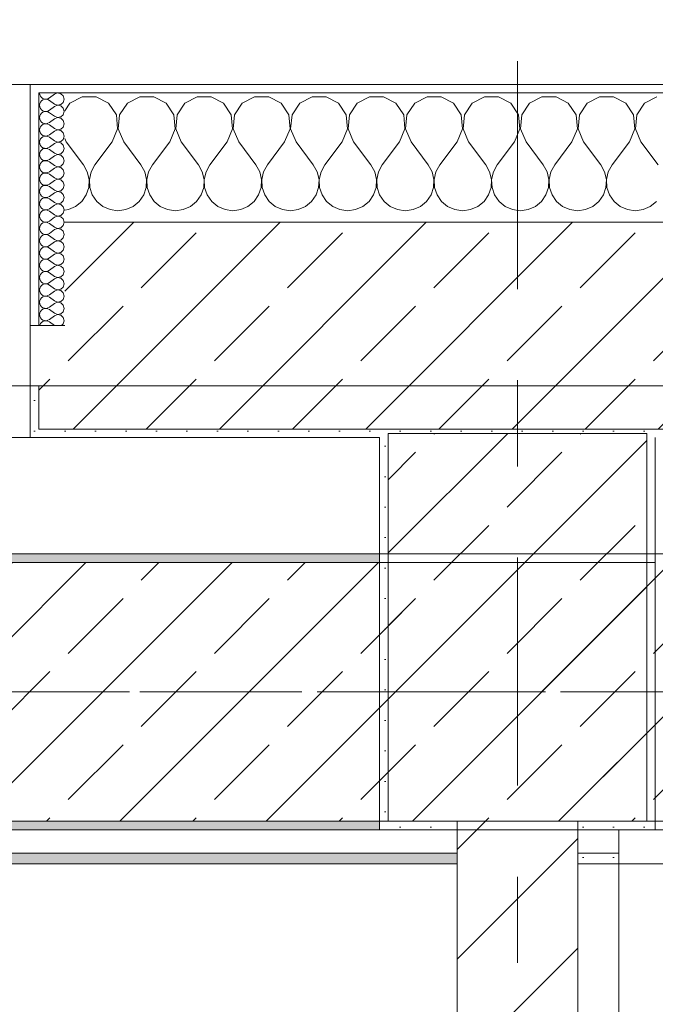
# Model space of a CAD drawing. Header units: metres. Extents: x -3.6 to 85.2, y -11 to 16.8.
# Tile 491 of 508: x 53.953 to 54.69, y 12.787 to 13.93. Entities that reach past the tile are written whole.
import ezdxf

# ---------------------------------------------------------------- set-up
doc = ezdxf.new("R2010")
doc.units = ezdxf.units.M
doc.header["$MEASUREMENT"] = 0
for name, pattern in [('Achse', [0.2, 0.1, -0.05, 0, -0.05]), ('Strichlinie doppelt', [0.546806, 0.264583, -0.105833, 0.070556, -0.105833]), ('Wipeout_Contour', [1, 0, -1])]:
    doc.linetypes.add(name, pattern=pattern)
for name, color, linetype in [('451 - Universal.Achsen Raster', 7, 'Continuous'), ('604 - Struktur.Wand Aussen', 7, 'Continuous'), ('605 - Struktur.Wand Innen', 7, 'Continuous'), ('607 - Struktur.Stütze', 7, 'Continuous'), ('608 - Struktur.Träger', 7, 'Continuous'), ('Neubau_606 - Struktur.Wand Innen Ausbau', 7, 'Continuous'), ('Neubau_653 - Abdeckung.TB Verkofferung', 7, 'Continuous')]:
    doc.layers.add(name, color=color, linetype=linetype)
pattern_1 = [(45, (0, 0), (-0.01767767, 0.01767767), [0, -0.025])]
pattern_2 = [(45, (0, 0), (-0.08485281, 0.08485281), []), (45, (-0.04243, 0.04243), (-0.08485281, 0.08485281), [0.09, -0.03])]
pattern_3 = [(0, (0, 0), (0, 0.08660254), [0, -0.05]), (0, (0.025, 0.0433), (0, 0.08660254), [0, -0.05])]

# ---------------------------------------------------------------- blocks, each defined once
blk = doc.blocks.new('*X79')
at = {"layer": '604 - Struktur.Wand Aussen', "color": 7, "linetype": 'Continuous', "lineweight": 5}
for p, q in [((54.0252, 13.8407), (54.0109, 13.833)), ((54.0415, 13.8407), (54.0252, 13.8407)), ((54.0558, 13.833), (54.0415, 13.8407)), ((54.0919, 13.8407), (54.0776, 13.833)), ((54.1081, 13.8407), (54.0919, 13.8407)), ((54.1224, 13.833), (54.1081, 13.8407)), ((54.1585, 13.8407), (54.1442, 13.833)), ((54.1748, 13.8407), (54.1585, 13.8407)), ((54.1891, 13.833), (54.1748, 13.8407)), ((54.2252, 13.8407), (54.2109, 13.833)), ((54.2415, 13.8407), (54.2252, 13.8407)), ((54.2558, 13.833), (54.2415, 13.8407)), ((54.2919, 13.8407), (54.2776, 13.833)), ((54.3081, 13.8407), (54.2919, 13.8407)), ((54.3224, 13.833), (54.3081, 13.8407)), ((54.3585, 13.8407), (54.3442, 13.833)), ((54.3748, 13.8407), (54.3585, 13.8407)), ((54.3891, 13.833), (54.3748, 13.8407)), ((54.4252, 13.8407), (54.4109, 13.833)), ((54.4415, 13.8407), (54.4252, 13.8407)), ((54.4558, 13.833), (54.4415, 13.8407)), ((54.4919, 13.8407), (54.4776, 13.833)), ((54.5081, 13.8407), (54.4919, 13.8407)), ((54.5224, 13.833), (54.5081, 13.8407)), ((54.5585, 13.8407), (54.5442, 13.833)), ((54.5748, 13.8407), (54.5585, 13.8407)), ((54.5891, 13.833), (54.5748, 13.8407)), ((54.6252, 13.8407), (54.6109, 13.833)), ((54.6415, 13.8407), (54.6252, 13.8407)), ((54.6558, 13.833), (54.6415, 13.8407)), ((54.6919, 13.8407), (54.6776, 13.833)), ((54.0109, 13.833), (54.005, 13.8241)), ((54.0648, 13.8195), (54.0558, 13.833)), ((54.0776, 13.833), (54.0686, 13.8195)), ((54.1314, 13.8195), (54.1224, 13.833)), ((54.1442, 13.833), (54.1352, 13.8195)), ((54.1981, 13.8195), (54.1891, 13.833)), ((54.2109, 13.833), (54.2019, 13.8195)), ((54.2648, 13.8195), (54.2558, 13.833)), ((54.2776, 13.833), (54.2686, 13.8195)), ((54.3314, 13.8195), (54.3224, 13.833)), ((54.3442, 13.833), (54.3352, 13.8195)), ((54.3981, 13.8195), (54.3891, 13.833)), ((54.4109, 13.833), (54.4019, 13.8195)), ((54.4648, 13.8195), (54.4558, 13.833)), ((54.4776, 13.833), (54.4686, 13.8195)), ((54.5314, 13.8195), (54.5224, 13.833)), ((54.5442, 13.833), (54.5352, 13.8195)), ((54.5981, 13.8195), (54.5891, 13.833)), ((54.6109, 13.833), (54.6019, 13.8195)), ((54.6648, 13.8195), (54.6558, 13.833)), ((54.6776, 13.833), (54.6686, 13.8195)), ((54.0663, 13.8033), (54.0648, 13.8195)), ((54.0686, 13.8195), (54.067, 13.8033)), ((54.133, 13.8033), (54.1314, 13.8195)), ((54.1352, 13.8195), (54.1337, 13.8033)), ((54.1996, 13.8033), (54.1981, 13.8195)), ((54.2019, 13.8195), (54.2004, 13.8033)), ((54.2663, 13.8033), (54.2648, 13.8195)), ((54.2686, 13.8195), (54.267, 13.8033)), ((54.333, 13.8033), (54.3314, 13.8195)), ((54.3352, 13.8195), (54.3337, 13.8033)), ((54.3996, 13.8033), (54.3981, 13.8195)), ((54.4019, 13.8195), (54.4004, 13.8033)), ((54.4663, 13.8033), (54.4648, 13.8195)), ((54.4686, 13.8195), (54.467, 13.8033)), ((54.533, 13.8033), (54.5314, 13.8195)), ((54.5352, 13.8195), (54.5337, 13.8033)), ((54.5996, 13.8033), (54.5981, 13.8195)), ((54.6019, 13.8195), (54.6004, 13.8033)), ((54.6663, 13.8033), (54.6648, 13.8195)), ((54.6686, 13.8195), (54.667, 13.8033)), ((54.06, 13.7883), (54.0663, 13.8033)), ((54.067, 13.8033), (54.0733, 13.7883)), ((54.1267, 13.7883), (54.133, 13.8033)), ((54.1337, 13.8033), (54.14, 13.7883)), ((54.1933, 13.7883), (54.1996, 13.8033)), ((54.2004, 13.8033), (54.2067, 13.7883)), ((54.26, 13.7883), (54.2663, 13.8033)), ((54.267, 13.8033), (54.2733, 13.7883)), ((54.3267, 13.7883), (54.333, 13.8033)), ((54.3337, 13.8033), (54.34, 13.7883)), ((54.3933, 13.7883), (54.3996, 13.8033)), ((54.4004, 13.8033), (54.4067, 13.7883)), ((54.46, 13.7883), (54.4663, 13.8033)), ((54.467, 13.8033), (54.4733, 13.7883)), ((54.5267, 13.7883), (54.533, 13.8033)), ((54.5337, 13.8033), (54.54, 13.7883)), ((54.5933, 13.7883), (54.5996, 13.8033)), ((54.6004, 13.8033), (54.6067, 13.7883)), ((54.66, 13.7883), (54.6663, 13.8033)), ((54.667, 13.8033), (54.6733, 13.7883)), ((54.005, 13.7923), (54.0067, 13.7883)), ((54.0067, 13.7883), (54.0267, 13.7617)), ((54.06, 13.7883), (54.04, 13.7617)), ((54.0733, 13.7883), (54.0933, 13.7617)), ((54.1267, 13.7883), (54.1067, 13.7617)), ((54.14, 13.7883), (54.16, 13.7617)), ((54.1933, 13.7883), (54.1733, 13.7617)), ((54.2067, 13.7883), (54.2267, 13.7617)), ((54.26, 13.7883), (54.24, 13.7617)), ((54.2733, 13.7883), (54.2933, 13.7617)), ((54.3267, 13.7883), (54.3067, 13.7617)), ((54.34, 13.7883), (54.36, 13.7617)), ((54.3933, 13.7883), (54.3733, 13.7617)), ((54.4067, 13.7883), (54.4267, 13.7617)), ((54.46, 13.7883), (54.44, 13.7617)), ((54.4733, 13.7883), (54.4933, 13.7617)), ((54.5267, 13.7883), (54.5067, 13.7617)), ((54.54, 13.7883), (54.56, 13.7617)), ((54.5933, 13.7883), (54.5733, 13.7617)), ((54.6067, 13.7883), (54.6267, 13.7617)), ((54.66, 13.7883), (54.64, 13.7617)), ((54.6733, 13.7883), (54.6933, 13.7617)), ((54.0311, 13.7536), (54.0267, 13.7617)), ((54.04, 13.7617), (54.0355, 13.7536)), ((54.0978, 13.7536), (54.0933, 13.7617)), ((54.1067, 13.7617), (54.1022, 13.7536)), ((54.1645, 13.7536), (54.16, 13.7617)), ((54.1733, 13.7617), (54.1689, 13.7536)), ((54.2311, 13.7536), (54.2267, 13.7617)), ((54.24, 13.7617), (54.2355, 13.7536)), ((54.2978, 13.7536), (54.2933, 13.7617)), ((54.3067, 13.7617), (54.3022, 13.7536)), ((54.3645, 13.7536), (54.36, 13.7617)), ((54.3733, 13.7617), (54.3689, 13.7536)), ((54.4311, 13.7536), (54.4267, 13.7617)), ((54.44, 13.7617), (54.4355, 13.7536)), ((54.4978, 13.7536), (54.4933, 13.7617)), ((54.5067, 13.7617), (54.5022, 13.7536)), ((54.5645, 13.7536), (54.56, 13.7617)), ((54.5733, 13.7617), (54.5689, 13.7536)), ((54.6311, 13.7536), (54.6267, 13.7617)), ((54.64, 13.7617), (54.6355, 13.7536)), ((54.0332, 13.7447), (54.0311, 13.7536)), ((54.0355, 13.7536), (54.0335, 13.7447)), ((54.0999, 13.7447), (54.0978, 13.7536)), ((54.1022, 13.7536), (54.1001, 13.7447)), ((54.1665, 13.7447), (54.1645, 13.7536)), ((54.1689, 13.7536), (54.1668, 13.7447)), ((54.2332, 13.7447), (54.2311, 13.7536)), ((54.2355, 13.7536), (54.2335, 13.7447)), ((54.2999, 13.7447), (54.2978, 13.7536)), ((54.3022, 13.7536), (54.3001, 13.7447)), ((54.3665, 13.7447), (54.3645, 13.7536)), ((54.3689, 13.7536), (54.3668, 13.7447)), ((54.4332, 13.7447), (54.4311, 13.7536)), ((54.4355, 13.7536), (54.4335, 13.7447)), ((54.4999, 13.7447), (54.4978, 13.7536)), ((54.5022, 13.7536), (54.5001, 13.7447)), ((54.5665, 13.7447), (54.5645, 13.7536)), ((54.5689, 13.7536), (54.5668, 13.7447)), ((54.6332, 13.7447), (54.6311, 13.7536)), ((54.6355, 13.7536), (54.6335, 13.7447)), ((54.0298, 13.7268), (54.0328, 13.7355)), ((54.0328, 13.7355), (54.0332, 13.7447)), ((54.0335, 13.7447), (54.0339, 13.7355)), ((54.0339, 13.7355), (54.0369, 13.7268)), ((54.0965, 13.7268), (54.0994, 13.7355)), ((54.0994, 13.7355), (54.0999, 13.7447)), ((54.1001, 13.7447), (54.1006, 13.7355)), ((54.1006, 13.7355), (54.1035, 13.7268)), ((54.1631, 13.7268), (54.1661, 13.7355)), ((54.1661, 13.7355), (54.1665, 13.7447)), ((54.1668, 13.7447), (54.1672, 13.7355)), ((54.1672, 13.7355), (54.1702, 13.7268)), ((54.2298, 13.7268), (54.2328, 13.7355)), ((54.2328, 13.7355), (54.2332, 13.7447)), ((54.2335, 13.7447), (54.2339, 13.7355)), ((54.2339, 13.7355), (54.2369, 13.7268)), ((54.2965, 13.7268), (54.2994, 13.7355)), ((54.2994, 13.7355), (54.2999, 13.7447)), ((54.3001, 13.7447), (54.3006, 13.7355)), ((54.3006, 13.7355), (54.3035, 13.7268)), ((54.3631, 13.7268), (54.3661, 13.7355)), ((54.3661, 13.7355), (54.3665, 13.7447)), ((54.3668, 13.7447), (54.3672, 13.7355)), ((54.3672, 13.7355), (54.3702, 13.7268)), ((54.4298, 13.7268), (54.4328, 13.7355)), ((54.4328, 13.7355), (54.4332, 13.7447)), ((54.4335, 13.7447), (54.4339, 13.7355)), ((54.4339, 13.7355), (54.4369, 13.7268)), ((54.4965, 13.7268), (54.4994, 13.7355)), ((54.4994, 13.7355), (54.4999, 13.7447)), ((54.5001, 13.7447), (54.5006, 13.7355)), ((54.5006, 13.7355), (54.5035, 13.7268)), ((54.5631, 13.7268), (54.5661, 13.7355)), ((54.5661, 13.7355), (54.5665, 13.7447)), ((54.5668, 13.7447), (54.5672, 13.7355)), ((54.5672, 13.7355), (54.5702, 13.7268)), ((54.6298, 13.7268), (54.6328, 13.7355)), ((54.6328, 13.7355), (54.6332, 13.7447)), ((54.6335, 13.7447), (54.6339, 13.7355)), ((54.6339, 13.7355), (54.6369, 13.7268)), ((54.0246, 13.7192), (54.0298, 13.7268)), ((54.0369, 13.7268), (54.0421, 13.7192)), ((54.0913, 13.7192), (54.0965, 13.7268)), ((54.1035, 13.7268), (54.1087, 13.7192)), ((54.1579, 13.7192), (54.1631, 13.7268)), ((54.1702, 13.7268), (54.1754, 13.7192)), ((54.2246, 13.7192), (54.2298, 13.7268)), ((54.2369, 13.7268), (54.2421, 13.7192)), ((54.2913, 13.7192), (54.2965, 13.7268)), ((54.3035, 13.7268), (54.3087, 13.7192)), ((54.3579, 13.7192), (54.3631, 13.7268)), ((54.3702, 13.7268), (54.3754, 13.7192)), ((54.4246, 13.7192), (54.4298, 13.7268)), ((54.4369, 13.7268), (54.4421, 13.7192)), ((54.4913, 13.7192), (54.4965, 13.7268)), ((54.5035, 13.7268), (54.5087, 13.7192)), ((54.5579, 13.7192), (54.5631, 13.7268)), ((54.5702, 13.7268), (54.5754, 13.7192)), ((54.6246, 13.7192), (54.6298, 13.7268)), ((54.6369, 13.7268), (54.6421, 13.7192)), ((54.0091, 13.7096), (54.0175, 13.7133)), ((54.0175, 13.7133), (54.0246, 13.7192)), ((54.0421, 13.7192), (54.0491, 13.7133)), ((54.0491, 13.7133), (54.0576, 13.7096)), ((54.0758, 13.7096), (54.0842, 13.7133)), ((54.0842, 13.7133), (54.0913, 13.7192)), ((54.1087, 13.7192), (54.1158, 13.7133)), ((54.1158, 13.7133), (54.1242, 13.7096)), ((54.1424, 13.7096), (54.1509, 13.7133)), ((54.1509, 13.7133), (54.1579, 13.7192)), ((54.1754, 13.7192), (54.1825, 13.7133)), ((54.1825, 13.7133), (54.1909, 13.7096)), ((54.2091, 13.7096), (54.2175, 13.7133)), ((54.2175, 13.7133), (54.2246, 13.7192)), ((54.2421, 13.7192), (54.2491, 13.7133)), ((54.2491, 13.7133), (54.2576, 13.7096)), ((54.2758, 13.7096), (54.2842, 13.7133)), ((54.2842, 13.7133), (54.2913, 13.7192)), ((54.3087, 13.7192), (54.3158, 13.7133)), ((54.3158, 13.7133), (54.3242, 13.7096)), ((54.3424, 13.7096), (54.3509, 13.7133)), ((54.3509, 13.7133), (54.3579, 13.7192)), ((54.3754, 13.7192), (54.3825, 13.7133)), ((54.3825, 13.7133), (54.3909, 13.7096)), ((54.4091, 13.7096), (54.4175, 13.7133)), ((54.4175, 13.7133), (54.4246, 13.7192)), ((54.4421, 13.7192), (54.4491, 13.7133)), ((54.4491, 13.7133), (54.4576, 13.7096)), ((54.4758, 13.7096), (54.4842, 13.7133)), ((54.4842, 13.7133), (54.4913, 13.7192)), ((54.5087, 13.7192), (54.5158, 13.7133)), ((54.5158, 13.7133), (54.5242, 13.7096)), ((54.5424, 13.7096), (54.5509, 13.7133)), ((54.5509, 13.7133), (54.5579, 13.7192)), ((54.5754, 13.7192), (54.5825, 13.7133)), ((54.5825, 13.7133), (54.5909, 13.7096)), ((54.6091, 13.7096), (54.6175, 13.7133)), ((54.6175, 13.7133), (54.6246, 13.7192)), ((54.6421, 13.7192), (54.6491, 13.7133)), ((54.6491, 13.7133), (54.6576, 13.7096)), ((54.6758, 13.7096), (54.6842, 13.7133)), ((54.6842, 13.7133), (54.6913, 13.7192)), ((54.005, 13.709), (54.0091, 13.7096)), ((54.0576, 13.7096), (54.0667, 13.7083)), ((54.0667, 13.7083), (54.0758, 13.7096)), ((54.1242, 13.7096), (54.1333, 13.7083)), ((54.1333, 13.7083), (54.1424, 13.7096)), ((54.1909, 13.7096), (54.2, 13.7083)), ((54.2, 13.7083), (54.2091, 13.7096)), ((54.2576, 13.7096), (54.2667, 13.7083)), ((54.2667, 13.7083), (54.2758, 13.7096)), ((54.3242, 13.7096), (54.3333, 13.7083)), ((54.3333, 13.7083), (54.3424, 13.7096)), ((54.3909, 13.7096), (54.4, 13.7083)), ((54.4, 13.7083), (54.4091, 13.7096)), ((54.4576, 13.7096), (54.4667, 13.7083)), ((54.4667, 13.7083), (54.4758, 13.7096)), ((54.5242, 13.7096), (54.5333, 13.7083)), ((54.5333, 13.7083), (54.5424, 13.7096)), ((54.5909, 13.7096), (54.6, 13.7083)), ((54.6, 13.7083), (54.6091, 13.7096)), ((54.6576, 13.7096), (54.6667, 13.7083)), ((54.6667, 13.7083), (54.6758, 13.7096))]:
    blk.add_line(p, q, dxfattribs=at)
blk = doc.blocks.new('*X106')
at = {"layer": '604 - Struktur.Wand Aussen', "color": 7, "linetype": 'Continuous', "lineweight": 5}
for p, q in [((53.9757, 13.845), (53.976, 13.843)), ((53.976, 13.843), (53.9768, 13.8412)), ((53.9768, 13.8412), (53.978, 13.8397)), ((53.978, 13.8397), (53.9797, 13.8386)), ((53.9797, 13.8386), (53.9815, 13.838)), ((53.9815, 13.8377), (53.9797, 13.8371)), ((53.9815, 13.838), (53.9835, 13.8379)), ((53.9835, 13.8378), (53.9815, 13.8377)), ((53.9835, 13.8379), (53.9854, 13.8383)), ((53.9854, 13.8374), (53.9835, 13.8378)), ((53.9854, 13.8383), (53.9871, 13.8393)), ((53.9871, 13.8364), (53.9854, 13.8374)), ((53.9929, 13.8436), (53.9871, 13.8393)), ((53.9965, 13.845), (53.9929, 13.8436)), ((54.0003, 13.8442), (53.9965, 13.845)), ((54.0032, 13.8416), (54.0003, 13.8442)), ((54.0043, 13.8379), (54.0032, 13.8416)), ((54.0032, 13.8341), (54.0043, 13.8379)), ((53.976, 13.8327), (53.9757, 13.8307)), ((53.9757, 13.8307), (53.976, 13.8288)), ((53.9768, 13.8345), (53.976, 13.8327)), ((53.976, 13.8288), (53.9768, 13.827)), ((53.978, 13.836), (53.9768, 13.8345)), ((53.9768, 13.827), (53.978, 13.8254)), ((53.9797, 13.8371), (53.978, 13.836)), ((53.9929, 13.8321), (53.9871, 13.8364)), ((53.9929, 13.8293), (53.9871, 13.825)), ((53.9929, 13.8321), (53.9965, 13.8307)), ((53.9965, 13.8307), (53.9929, 13.8293)), ((53.9965, 13.8307), (54.0003, 13.8315)), ((54.0003, 13.83), (53.9965, 13.8307)), ((54.0003, 13.8315), (54.0032, 13.8341)), ((54.0032, 13.8273), (54.0003, 13.83)), ((54.0043, 13.8236), (54.0032, 13.8273)), ((53.976, 13.8184), (53.9757, 13.8164)), ((53.9757, 13.8164), (53.976, 13.8145)), ((53.9768, 13.8202), (53.976, 13.8184)), ((53.976, 13.8145), (53.9768, 13.8127)), ((53.978, 13.8217), (53.9768, 13.8202)), ((53.978, 13.8254), (53.9797, 13.8243)), ((53.9797, 13.8228), (53.978, 13.8217)), ((53.9797, 13.8243), (53.9815, 13.8237)), ((53.9815, 13.8234), (53.9797, 13.8228)), ((53.9815, 13.8237), (53.9835, 13.8236)), ((53.9835, 13.8235), (53.9815, 13.8234)), ((53.9835, 13.8236), (53.9854, 13.824)), ((53.9854, 13.8231), (53.9835, 13.8235)), ((53.9854, 13.824), (53.9871, 13.825)), ((53.9871, 13.8221), (53.9854, 13.8231)), ((53.9929, 13.8179), (53.9871, 13.8221)), ((53.9929, 13.815), (53.9871, 13.8107)), ((53.9929, 13.8179), (53.9965, 13.8165)), ((53.9965, 13.8164), (53.9929, 13.815)), ((53.9965, 13.8165), (54.0003, 13.8172)), ((54.0003, 13.8157), (53.9965, 13.8164)), ((54.0003, 13.8172), (54.0032, 13.8198)), ((54.0032, 13.813), (54.0003, 13.8157)), ((54.0032, 13.8198), (54.0043, 13.8236)), ((53.976, 13.8041), (53.9757, 13.8021)), ((53.9768, 13.8059), (53.976, 13.8041)), ((53.9768, 13.8127), (53.978, 13.8112)), ((53.978, 13.8074), (53.9768, 13.8059)), ((53.978, 13.8112), (53.9797, 13.81)), ((53.9797, 13.8085), (53.978, 13.8074)), ((53.9797, 13.81), (53.9815, 13.8094)), ((53.9815, 13.8092), (53.9797, 13.8085)), ((53.9815, 13.8094), (53.9835, 13.8093)), ((53.9835, 13.8093), (53.9815, 13.8092)), ((53.9835, 13.8093), (53.9854, 13.8098)), ((53.9854, 13.8088), (53.9835, 13.8093)), ((53.9854, 13.8098), (53.9871, 13.8107)), ((53.9871, 13.8079), (53.9854, 13.8088)), ((53.9929, 13.8036), (53.9871, 13.8079)), ((53.9929, 13.8036), (53.9965, 13.8022)), ((54.0003, 13.8029), (54.0032, 13.8055)), ((54.0043, 13.8093), (54.0032, 13.813)), ((54.0032, 13.8055), (54.0043, 13.8093)), ((53.9757, 13.8021), (53.976, 13.8002)), ((53.976, 13.8002), (53.9768, 13.7984)), ((53.9768, 13.7916), (53.976, 13.7898)), ((53.9768, 13.7984), (53.978, 13.7969)), ((53.978, 13.7931), (53.9768, 13.7916)), ((53.978, 13.7969), (53.9797, 13.7958)), ((53.9797, 13.7942), (53.978, 13.7931)), ((53.9797, 13.7958), (53.9815, 13.7951)), ((53.9815, 13.7949), (53.9797, 13.7942)), ((53.9815, 13.7951), (53.9835, 13.795)), ((53.9835, 13.795), (53.9815, 13.7949)), ((53.9835, 13.795), (53.9854, 13.7955)), ((53.9854, 13.7945), (53.9835, 13.795)), ((53.9854, 13.7955), (53.9871, 13.7964)), ((53.9871, 13.7936), (53.9854, 13.7945)), ((53.9929, 13.8007), (53.9871, 13.7964)), ((53.9929, 13.7893), (53.9871, 13.7936)), ((53.9965, 13.8021), (53.9929, 13.8007)), ((53.9965, 13.8022), (54.0003, 13.8029)), ((54.0003, 13.8014), (53.9965, 13.8021)), ((54.0032, 13.7988), (54.0003, 13.8014)), ((54.0043, 13.795), (54.0032, 13.7988)), ((54.0032, 13.7912), (54.0043, 13.795)), ((53.976, 13.7898), (53.9757, 13.7879)), ((53.9757, 13.7879), (53.976, 13.7859)), ((53.976, 13.7859), (53.9768, 13.7841)), ((53.9768, 13.7841), (53.978, 13.7826)), ((53.978, 13.7826), (53.9797, 13.7815)), ((53.9797, 13.7815), (53.9815, 13.7808)), ((53.9815, 13.7806), (53.9797, 13.78)), ((53.9815, 13.7808), (53.9835, 13.7807)), ((53.9835, 13.7807), (53.9815, 13.7806)), ((53.9835, 13.7807), (53.9854, 13.7812)), ((53.9854, 13.7802), (53.9835, 13.7807)), ((53.9854, 13.7812), (53.9871, 13.7821)), ((53.9871, 13.7793), (53.9854, 13.7802)), ((53.9929, 13.7864), (53.9871, 13.7821)), ((53.9929, 13.7893), (53.9965, 13.7879)), ((53.9965, 13.7878), (53.9929, 13.7864)), ((53.9965, 13.7879), (54.0003, 13.7886)), ((54.0003, 13.7871), (53.9965, 13.7878)), ((54.0003, 13.7886), (54.0032, 13.7912)), ((54.0032, 13.7845), (54.0003, 13.7871)), ((54.0043, 13.7807), (54.0032, 13.7845)), ((54.0032, 13.777), (54.0043, 13.7807)), ((53.976, 13.7755), (53.9757, 13.7736)), ((53.9757, 13.7736), (53.976, 13.7716)), ((53.9768, 13.7773), (53.976, 13.7755)), ((53.976, 13.7716), (53.9768, 13.7698)), ((53.978, 13.7788), (53.9768, 13.7773)), ((53.9768, 13.7698), (53.978, 13.7683)), ((53.9797, 13.78), (53.978, 13.7788)), ((53.9929, 13.775), (53.9871, 13.7793)), ((53.9929, 13.7721), (53.9871, 13.7679)), ((53.9929, 13.775), (53.9965, 13.7736)), ((53.9965, 13.7735), (53.9929, 13.7721)), ((53.9965, 13.7736), (54.0003, 13.7743)), ((54.0003, 13.7728), (53.9965, 13.7735)), ((54.0003, 13.7743), (54.0032, 13.777)), ((54.0032, 13.7702), (54.0003, 13.7728)), ((54.0043, 13.7664), (54.0032, 13.7702)), ((53.976, 13.7612), (53.9757, 13.7593)), ((53.9757, 13.7593), (53.976, 13.7573)), ((53.9768, 13.763), (53.976, 13.7612)), ((53.976, 13.7573), (53.9768, 13.7555)), ((53.978, 13.7646), (53.9768, 13.763)), ((53.978, 13.7683), (53.9797, 13.7672)), ((53.9797, 13.7657), (53.978, 13.7646)), ((53.9797, 13.7672), (53.9815, 13.7666)), ((53.9815, 13.7663), (53.9797, 13.7657)), ((53.9815, 13.7666), (53.9835, 13.7665)), ((53.9835, 13.7664), (53.9815, 13.7663)), ((53.9835, 13.7665), (53.9854, 13.7669)), ((53.9854, 13.766), (53.9835, 13.7664)), ((53.9854, 13.7669), (53.9871, 13.7679)), ((53.9871, 13.765), (53.9854, 13.766)), ((53.9929, 13.7607), (53.9871, 13.765)), ((53.9929, 13.7579), (53.9871, 13.7536)), ((53.9929, 13.7607), (53.9965, 13.7593)), ((53.9965, 13.7593), (53.9929, 13.7579)), ((53.9965, 13.7593), (54.0003, 13.76)), ((54.0003, 13.7585), (53.9965, 13.7593)), ((54.0003, 13.76), (54.0032, 13.7627)), ((54.0032, 13.7559), (54.0003, 13.7585)), ((54.0032, 13.7627), (54.0043, 13.7664)), ((53.976, 13.747), (53.9757, 13.745)), ((53.9768, 13.7488), (53.976, 13.747)), ((53.9768, 13.7555), (53.978, 13.754)), ((53.978, 13.7503), (53.9768, 13.7488)), ((53.978, 13.754), (53.9797, 13.7529)), ((53.9797, 13.7514), (53.978, 13.7503)), ((53.9797, 13.7529), (53.9815, 13.7523)), ((53.9815, 13.752), (53.9797, 13.7514)), ((53.9815, 13.7523), (53.9835, 13.7522)), ((53.9835, 13.7521), (53.9815, 13.752)), ((53.9835, 13.7522), (53.9854, 13.7526)), ((53.9854, 13.7517), (53.9835, 13.7521)), ((53.9854, 13.7526), (53.9871, 13.7536)), ((53.9871, 13.7507), (53.9854, 13.7517)), ((53.9929, 13.7464), (53.9871, 13.7507)), ((53.9929, 13.7464), (53.9965, 13.745)), ((54.0003, 13.7458), (54.0032, 13.7484)), ((54.0043, 13.7521), (54.0032, 13.7559)), ((54.0032, 13.7484), (54.0043, 13.7521)), ((53.9757, 13.745), (53.976, 13.743)), ((53.976, 13.743), (53.9768, 13.7412)), ((53.9768, 13.7345), (53.976, 13.7327)), ((53.9768, 13.7412), (53.978, 13.7397)), ((53.978, 13.736), (53.9768, 13.7345)), ((53.978, 13.7397), (53.9797, 13.7386)), ((53.9797, 13.7371), (53.978, 13.736)), ((53.9797, 13.7386), (53.9815, 13.738)), ((53.9815, 13.7377), (53.9797, 13.7371)), ((53.9815, 13.738), (53.9835, 13.7379)), ((53.9835, 13.7378), (53.9815, 13.7377)), ((53.9835, 13.7379), (53.9854, 13.7383)), ((53.9854, 13.7374), (53.9835, 13.7378)), ((53.9854, 13.7383), (53.9871, 13.7393)), ((53.9871, 13.7364), (53.9854, 13.7374)), ((53.9929, 13.7436), (53.9871, 13.7393)), ((53.9929, 13.7321), (53.9871, 13.7364)), ((53.9965, 13.745), (53.9929, 13.7436)), ((53.9965, 13.745), (54.0003, 13.7458)), ((54.0003, 13.7442), (53.9965, 13.745)), ((54.0032, 13.7416), (54.0003, 13.7442)), ((54.0043, 13.7379), (54.0032, 13.7416)), ((54.0032, 13.7341), (54.0043, 13.7379)), ((53.976, 13.7327), (53.9757, 13.7307)), ((53.9757, 13.7307), (53.976, 13.7288)), ((53.976, 13.7288), (53.9768, 13.727)), ((53.9768, 13.727), (53.978, 13.7254)), ((53.978, 13.7254), (53.9797, 13.7243)), ((53.9797, 13.7243), (53.9815, 13.7237)), ((53.9815, 13.7234), (53.9797, 13.7228)), ((53.9815, 13.7237), (53.9835, 13.7236)), ((53.9835, 13.7235), (53.9815, 13.7234)), ((53.9835, 13.7236), (53.9854, 13.724)), ((53.9854, 13.7231), (53.9835, 13.7235)), ((53.9854, 13.724), (53.9871, 13.725)), ((53.9871, 13.7221), (53.9854, 13.7231)), ((53.9929, 13.7293), (53.9871, 13.725)), ((53.9929, 13.7321), (53.9965, 13.7307)), ((53.9965, 13.7307), (53.9929, 13.7293)), ((53.9965, 13.7307), (54.0003, 13.7315)), ((54.0003, 13.73), (53.9965, 13.7307)), ((54.0003, 13.7315), (54.0032, 13.7341)), ((54.0032, 13.7273), (54.0003, 13.73)), ((54.0043, 13.7236), (54.0032, 13.7273)), ((54.0032, 13.7198), (54.0043, 13.7236)), ((53.976, 13.7184), (53.9757, 13.7164)), ((53.9757, 13.7164), (53.976, 13.7145)), ((53.9768, 13.7202), (53.976, 13.7184)), ((53.976, 13.7145), (53.9768, 13.7127)), ((53.978, 13.7217), (53.9768, 13.7202)), ((53.9768, 13.7127), (53.978, 13.7112)), ((53.9797, 13.7228), (53.978, 13.7217)), ((53.9929, 13.7179), (53.9871, 13.7221)), ((53.9929, 13.715), (53.9871, 13.7107)), ((53.9929, 13.7179), (53.9965, 13.7165)), ((53.9965, 13.7164), (53.9929, 13.715)), ((53.9965, 13.7165), (54.0003, 13.7172)), ((54.0003, 13.7157), (53.9965, 13.7164)), ((54.0003, 13.7172), (54.0032, 13.7198)), ((54.0032, 13.713), (54.0003, 13.7157)), ((54.0043, 13.7093), (54.0032, 13.713)), ((53.976, 13.7041), (53.9757, 13.7021)), ((53.9757, 13.7021), (53.976, 13.7002)), ((53.9768, 13.7059), (53.976, 13.7041)), ((53.976, 13.7002), (53.9768, 13.6984)), ((53.978, 13.7074), (53.9768, 13.7059)), ((53.978, 13.7112), (53.9797, 13.71)), ((53.9797, 13.7085), (53.978, 13.7074)), ((53.9797, 13.71), (53.9815, 13.7094)), ((53.9815, 13.7092), (53.9797, 13.7085)), ((53.9815, 13.7094), (53.9835, 13.7093)), ((53.9835, 13.7093), (53.9815, 13.7092)), ((53.9835, 13.7093), (53.9854, 13.7098)), ((53.9854, 13.7088), (53.9835, 13.7093)), ((53.9854, 13.7098), (53.9871, 13.7107)), ((53.9871, 13.7079), (53.9854, 13.7088)), ((53.9929, 13.7036), (53.9871, 13.7079)), ((53.9929, 13.7007), (53.9871, 13.6964)), ((53.9929, 13.7036), (53.9965, 13.7022)), ((53.9965, 13.7021), (53.9929, 13.7007)), ((53.9965, 13.7022), (54.0003, 13.7029)), ((54.0003, 13.7014), (53.9965, 13.7021)), ((54.0003, 13.7029), (54.0032, 13.7055)), ((54.0032, 13.6988), (54.0003, 13.7014)), ((54.0032, 13.7055), (54.0043, 13.7093)), ((53.976, 13.6898), (53.9757, 13.6879)), ((53.9768, 13.6916), (53.976, 13.6898)), ((53.9768, 13.6984), (53.978, 13.6969)), ((53.978, 13.6931), (53.9768, 13.6916)), ((53.978, 13.6969), (53.9797, 13.6958)), ((53.9797, 13.6942), (53.978, 13.6931)), ((53.9797, 13.6958), (53.9815, 13.6951)), ((53.9815, 13.6949), (53.9797, 13.6942)), ((53.9815, 13.6951), (53.9835, 13.695)), ((53.9835, 13.695), (53.9815, 13.6949)), ((53.9835, 13.695), (53.9854, 13.6955)), ((53.9854, 13.6945), (53.9835, 13.695)), ((53.9854, 13.6955), (53.9871, 13.6964)), ((53.9871, 13.6936), (53.9854, 13.6945)), ((53.9929, 13.6893), (53.9871, 13.6936)), ((53.9929, 13.6893), (53.9965, 13.6879)), ((54.0003, 13.6886), (54.0032, 13.6912)), ((54.0043, 13.695), (54.0032, 13.6988)), ((54.0032, 13.6912), (54.0043, 13.695)), ((53.9757, 13.6879), (53.976, 13.6859)), ((53.976, 13.6859), (53.9768, 13.6841)), ((53.9768, 13.6773), (53.976, 13.6755)), ((53.9768, 13.6841), (53.978, 13.6826)), ((53.978, 13.6788), (53.9768, 13.6773)), ((53.978, 13.6826), (53.9797, 13.6815)), ((53.9797, 13.68), (53.978, 13.6788)), ((53.9797, 13.6815), (53.9815, 13.6808)), ((53.9815, 13.6806), (53.9797, 13.68)), ((53.9815, 13.6808), (53.9835, 13.6807)), ((53.9835, 13.6807), (53.9815, 13.6806)), ((53.9835, 13.6807), (53.9854, 13.6812)), ((53.9854, 13.6802), (53.9835, 13.6807)), ((53.9854, 13.6812), (53.9871, 13.6821)), ((53.9871, 13.6793), (53.9854, 13.6802)), ((53.9929, 13.6864), (53.9871, 13.6821)), ((53.9929, 13.675), (53.9871, 13.6793)), ((53.9965, 13.6878), (53.9929, 13.6864)), ((53.9965, 13.6879), (54.0003, 13.6886)), ((54.0003, 13.6871), (53.9965, 13.6878)), ((54.0032, 13.6845), (54.0003, 13.6871)), ((54.0043, 13.6807), (54.0032, 13.6845)), ((54.0032, 13.677), (54.0043, 13.6807)), ((53.976, 13.6755), (53.9757, 13.6736)), ((53.9757, 13.6736), (53.976, 13.6716)), ((53.976, 13.6716), (53.9768, 13.6698)), ((53.9768, 13.6698), (53.978, 13.6683)), ((53.978, 13.6683), (53.9797, 13.6672)), ((53.9797, 13.6672), (53.9815, 13.6666)), ((53.9815, 13.6663), (53.9797, 13.6657)), ((53.9815, 13.6666), (53.9835, 13.6665)), ((53.9835, 13.6664), (53.9815, 13.6663)), ((53.9835, 13.6665), (53.9854, 13.6669)), ((53.9854, 13.666), (53.9835, 13.6664)), ((53.9854, 13.6669), (53.9871, 13.6679)), ((53.9871, 13.665), (53.9854, 13.666)), ((53.9929, 13.6721), (53.9871, 13.6679)), ((53.9929, 13.675), (53.9965, 13.6736)), ((53.9965, 13.6735), (53.9929, 13.6721)), ((53.9965, 13.6736), (54.0003, 13.6743)), ((54.0003, 13.6728), (53.9965, 13.6735)), ((54.0003, 13.6743), (54.0032, 13.677)), ((54.0032, 13.6702), (54.0003, 13.6728)), ((54.0043, 13.6664), (54.0032, 13.6702)), ((54.0032, 13.6627), (54.0043, 13.6664)), ((53.976, 13.6612), (53.9757, 13.6593)), ((53.9757, 13.6593), (53.976, 13.6573)), ((53.9768, 13.663), (53.976, 13.6612)), ((53.976, 13.6573), (53.9768, 13.6555)), ((53.978, 13.6646), (53.9768, 13.663)), ((53.9768, 13.6555), (53.978, 13.654)), ((53.9797, 13.6657), (53.978, 13.6646)), ((53.9929, 13.6607), (53.9871, 13.665)), ((53.9929, 13.6579), (53.9871, 13.6536)), ((53.9929, 13.6607), (53.9965, 13.6593)), ((53.9965, 13.6593), (53.9929, 13.6579)), ((53.9965, 13.6593), (54.0003, 13.66)), ((54.0003, 13.6585), (53.9965, 13.6593)), ((54.0003, 13.66), (54.0032, 13.6627)), ((54.0032, 13.6559), (54.0003, 13.6585)), ((54.0043, 13.6521), (54.0032, 13.6559)), ((53.976, 13.647), (53.9757, 13.645)), ((53.9757, 13.645), (53.976, 13.643)), ((53.9768, 13.6488), (53.976, 13.647)), ((53.976, 13.643), (53.9768, 13.6412)), ((53.978, 13.6503), (53.9768, 13.6488)), ((53.978, 13.654), (53.9797, 13.6529)), ((53.9797, 13.6514), (53.978, 13.6503)), ((53.9797, 13.6529), (53.9815, 13.6523)), ((53.9815, 13.652), (53.9797, 13.6514)), ((53.9815, 13.6523), (53.9835, 13.6522)), ((53.9835, 13.6521), (53.9815, 13.652)), ((53.9835, 13.6522), (53.9854, 13.6526)), ((53.9854, 13.6517), (53.9835, 13.6521)), ((53.9854, 13.6526), (53.9871, 13.6536)), ((53.9871, 13.6507), (53.9854, 13.6517)), ((53.9929, 13.6464), (53.9871, 13.6507)), ((53.9929, 13.6436), (53.9871, 13.6393)), ((53.9929, 13.6464), (53.9965, 13.645)), ((53.9965, 13.645), (53.9929, 13.6436)), ((53.9965, 13.645), (54.0003, 13.6458)), ((54.0003, 13.6442), (53.9965, 13.645)), ((54.0003, 13.6458), (54.0032, 13.6484)), ((54.0032, 13.6416), (54.0003, 13.6442)), ((54.0032, 13.6484), (54.0043, 13.6521)), ((53.976, 13.6327), (53.9757, 13.6307)), ((53.9768, 13.6345), (53.976, 13.6327)), ((53.9768, 13.6412), (53.978, 13.6397)), ((53.978, 13.636), (53.9768, 13.6345)), ((53.978, 13.6397), (53.9797, 13.6386)), ((53.9797, 13.6371), (53.978, 13.636)), ((53.9797, 13.6386), (53.9815, 13.638)), ((53.9815, 13.6377), (53.9797, 13.6371)), ((53.9815, 13.638), (53.9835, 13.6379)), ((53.9835, 13.6378), (53.9815, 13.6377)), ((53.9835, 13.6379), (53.9854, 13.6383)), ((53.9854, 13.6374), (53.9835, 13.6378)), ((53.9854, 13.6383), (53.9871, 13.6393)), ((53.9871, 13.6364), (53.9854, 13.6374)), ((53.9929, 13.6321), (53.9871, 13.6364)), ((53.9929, 13.6321), (53.9965, 13.6307)), ((54.0003, 13.6315), (54.0032, 13.6341)), ((54.0043, 13.6379), (54.0032, 13.6416)), ((54.0032, 13.6341), (54.0043, 13.6379)), ((53.9757, 13.6307), (53.976, 13.6288)), ((53.976, 13.6288), (53.9768, 13.627)), ((53.9768, 13.6202), (53.976, 13.6184)), ((53.9768, 13.627), (53.978, 13.6254)), ((53.978, 13.6217), (53.9768, 13.6202)), ((53.978, 13.6254), (53.9797, 13.6243)), ((53.9797, 13.6228), (53.978, 13.6217)), ((53.9797, 13.6243), (53.9815, 13.6237)), ((53.9815, 13.6234), (53.9797, 13.6228)), ((53.9815, 13.6237), (53.9835, 13.6236)), ((53.9835, 13.6235), (53.9815, 13.6234)), ((53.9835, 13.6236), (53.9854, 13.624)), ((53.9854, 13.6231), (53.9835, 13.6235)), ((53.9854, 13.624), (53.9871, 13.625)), ((53.9871, 13.6221), (53.9854, 13.6231)), ((53.9929, 13.6293), (53.9871, 13.625)), ((53.9929, 13.6179), (53.9871, 13.6221)), ((53.9965, 13.6307), (53.9929, 13.6293)), ((53.9965, 13.6307), (54.0003, 13.6315)), ((54.0003, 13.63), (53.9965, 13.6307)), ((54.0032, 13.6273), (54.0003, 13.63)), ((54.0043, 13.6236), (54.0032, 13.6273)), ((54.0032, 13.6198), (54.0043, 13.6236)), ((53.976, 13.6184), (53.9757, 13.6164)), ((53.9757, 13.6164), (53.976, 13.6145)), ((53.976, 13.6145), (53.9768, 13.6127)), ((53.9768, 13.6127), (53.978, 13.6112)), ((53.978, 13.6112), (53.9797, 13.61)), ((53.9797, 13.61), (53.9815, 13.6094)), ((53.9815, 13.6092), (53.9797, 13.6085)), ((53.9815, 13.6094), (53.9835, 13.6093)), ((53.9835, 13.6093), (53.9815, 13.6092)), ((53.9835, 13.6093), (53.9854, 13.6098)), ((53.9854, 13.6088), (53.9835, 13.6093)), ((53.9854, 13.6098), (53.9871, 13.6107)), ((53.9871, 13.6079), (53.9854, 13.6088)), ((53.9929, 13.615), (53.9871, 13.6107)), ((53.9929, 13.6179), (53.9965, 13.6165)), ((53.9965, 13.6164), (53.9929, 13.615)), ((53.9965, 13.6165), (54.0003, 13.6172)), ((54.0003, 13.6157), (53.9965, 13.6164)), ((54.0003, 13.6172), (54.0032, 13.6198)), ((54.0032, 13.613), (54.0003, 13.6157)), ((54.0043, 13.6093), (54.0032, 13.613)), ((54.0032, 13.6055), (54.0043, 13.6093)), ((53.976, 13.6041), (53.9757, 13.6021)), ((53.9757, 13.6021), (53.976, 13.6002)), ((53.9768, 13.6059), (53.976, 13.6041)), ((53.976, 13.6002), (53.9768, 13.5984)), ((53.978, 13.6074), (53.9768, 13.6059)), ((53.9768, 13.5984), (53.978, 13.5969)), ((53.9797, 13.6085), (53.978, 13.6074)), ((53.9929, 13.6036), (53.9871, 13.6079)), ((53.9929, 13.6007), (53.9871, 13.5964)), ((53.9929, 13.6036), (53.9965, 13.6022)), ((53.9965, 13.6021), (53.9929, 13.6007)), ((53.9965, 13.6022), (54.0003, 13.6029)), ((54.0003, 13.6014), (53.9965, 13.6021)), ((54.0003, 13.6029), (54.0032, 13.6055)), ((54.0032, 13.5988), (54.0003, 13.6014)), ((54.0043, 13.595), (54.0032, 13.5988)), ((53.976, 13.5898), (53.9757, 13.5879)), ((53.9757, 13.5879), (53.976, 13.5859)), ((53.9768, 13.5916), (53.976, 13.5898)), ((53.976, 13.5859), (53.9768, 13.5841)), ((53.978, 13.5931), (53.9768, 13.5916)), ((53.978, 13.5969), (53.9797, 13.5958)), ((53.9797, 13.5942), (53.978, 13.5931)), ((53.9797, 13.5958), (53.9815, 13.5951)), ((53.9815, 13.5949), (53.9797, 13.5942)), ((53.9815, 13.5951), (53.9835, 13.595)), ((53.9835, 13.595), (53.9815, 13.5949)), ((53.9835, 13.595), (53.9854, 13.5955)), ((53.9854, 13.5945), (53.9835, 13.595)), ((53.9854, 13.5955), (53.9871, 13.5964)), ((53.9871, 13.5936), (53.9854, 13.5945)), ((53.9929, 13.5893), (53.9871, 13.5936)), ((53.9929, 13.5864), (53.9871, 13.5821)), ((53.9929, 13.5893), (53.9965, 13.5879)), ((53.9965, 13.5878), (53.9929, 13.5864)), ((53.9965, 13.5879), (54.0003, 13.5886)), ((54.0003, 13.5871), (53.9965, 13.5878)), ((54.0003, 13.5886), (54.0032, 13.5912)), ((54.0032, 13.5845), (54.0003, 13.5871)), ((54.0032, 13.5912), (54.0043, 13.595)), ((53.976, 13.5755), (53.9759, 13.575)), ((53.9768, 13.5773), (53.976, 13.5755)), ((53.9768, 13.5841), (53.978, 13.5826)), ((53.978, 13.5788), (53.9768, 13.5773)), ((53.978, 13.5826), (53.9797, 13.5815)), ((53.9797, 13.58), (53.978, 13.5788)), ((53.9797, 13.5815), (53.9815, 13.5808)), ((53.9815, 13.5806), (53.9797, 13.58)), ((53.9815, 13.5808), (53.9835, 13.5807)), ((53.9835, 13.5807), (53.9815, 13.5806)), ((53.9835, 13.5807), (53.9854, 13.5812)), ((53.9854, 13.5802), (53.9835, 13.5807)), ((53.9854, 13.5812), (53.9871, 13.5821)), ((53.9871, 13.5793), (53.9854, 13.5802)), ((53.9929, 13.575), (53.9871, 13.5793)), ((54.0011, 13.575), (54.0032, 13.577)), ((54.0043, 13.5807), (54.0032, 13.5845)), ((54.0032, 13.577), (54.0043, 13.5807))]:
    blk.add_line(p, q, dxfattribs=at)

msp = doc.modelspace()

# ---------------------------------------------------------------- hatches: boundary and pattern name
at = {"layer": '604 - Struktur.Wand Aussen', "linetype": 'Continuous', "lineweight": 0, "true_color": 0x000000}
h = msp.add_hatch(dxfattribs=at)
h.set_pattern_fill('Verputz_0001', color=18, style=0, pattern_type=2)
h.set_pattern_definition(pattern_3)
h.paths.add_polyline_path([(53.975, 13.855), (53.965, 13.855), (53.965, 13.575), (53.975, 13.575)])
h = msp.add_hatch(dxfattribs=at)
h.set_pattern_fill('Verputz_0001', color=18, style=0, pattern_type=2)
h.set_pattern_definition(pattern_3)
h.paths.add_polyline_path([(53.975, 13.855), (53.975, 13.845), (55.14, 13.845), (55.14, 13.855)])
h = msp.add_hatch(dxfattribs=at)
h.set_pattern_fill('Beton__Stahlbeton_0001', color=18, style=0, pattern_type=2)
h.set_pattern_definition(pattern_2)
h.paths.add_polyline_path([(53.965, 13.505), (53.975, 13.505), (53.975, 13.455), (55.14, 13.455), (55.14, 13.505), (55.15, 13.505), (55.15, 13.575), (55.14, 13.575), (55.11, 13.575), (55.11, 13.695), (54.005, 13.695), (54.005, 13.575), (53.975, 13.575), (53.965, 13.575)])
h = msp.add_hatch(dxfattribs=at)
h.set_pattern_fill('Gips_0001', color=18, style=0, pattern_type=2)
h.set_pattern_definition(pattern_1)
h.paths.add_polyline_path([(53.975, 13.445), (53.975, 13.505), (53.965, 13.505), (53.965, 13.445)])
h = msp.add_hatch(dxfattribs=at)
h.set_pattern_fill('Gips_0001', color=18, style=0, pattern_type=2)
h.set_pattern_definition(pattern_1)
h.paths.add_polyline_path([(53.975, 13.445), (54.37, 13.445), (54.37, 13.455), (53.975, 13.455)])
at = {"layer": '607 - Struktur.Stütze', "linetype": 'Continuous', "lineweight": 0, "true_color": 0x000000}
h = msp.add_hatch(dxfattribs=at)
h.set_pattern_fill('Gips_0001', color=18, style=0, pattern_type=2)
h.set_pattern_definition(pattern_1)
h.paths.add_polyline_path([(54.37, 13.455), (54.37, 13.445), (54.38, 13.445), (54.38, 13.45), (54.68, 13.45), (54.68, 13.445), (54.69, 13.445), (54.69, 13.455)])
h = msp.add_hatch(dxfattribs=at)
h.set_pattern_fill('Beton__Stahlbeton_0001', color=18, style=0, pattern_type=2)
h.set_pattern_definition(pattern_2)
h.paths.add_polyline_path([(54.38, 13), (54.68, 13), (54.68, 13.45), (54.38, 13.45)])
h = msp.add_hatch(dxfattribs=at)
h.set_pattern_fill('Gips_0001', color=18, style=0, pattern_type=2)
h.set_pattern_definition(pattern_1)
h.paths.add_polyline_path([(54.38, 13.445), (54.37, 13.445), (54.37, 12.99), (54.46, 12.99), (54.46, 13), (54.38, 13)])
h = msp.add_hatch(dxfattribs=at)
h.set_pattern_fill('Gips_0001', color=18, style=0, pattern_type=2)
h.set_pattern_definition(pattern_1)
h.paths.add_polyline_path([(54.6, 12.99), (54.69, 12.99), (54.69, 13.445), (54.68, 13.445), (54.68, 13), (54.6, 13)])
at = {"layer": '608 - Struktur.Träger', "linetype": 'Continuous', "lineweight": 0, "true_color": 0x000000}
h = msp.add_hatch(dxfattribs=at)
h.set_pattern_fill('Gips_0001', color=18, style=0, pattern_type=2)
h.set_pattern_definition(pattern_1)
h.paths.add_polyline_path([(51.09, 13.31), (51.09, 13.3), (54.37, 13.3), (54.37, 13.31)])
h = msp.add_hatch(dxfattribs=at)
h.set_pattern_fill('Gips_0001', color=18, style=0, pattern_type=2)
h.set_pattern_definition(pattern_1)
h.paths.add_polyline_path([(51.09, 13), (51.09, 12.99), (54.37, 12.99), (54.37, 13)])
at = {"layer": 'Neubau_653 - Abdeckung.TB Verkofferung', "linetype": 'Continuous', "lineweight": 0, "true_color": 0x000000}
h = msp.add_hatch(dxfattribs=at)
h.set_pattern_fill('Gips_0001', color=18, style=0, pattern_type=2)
h.set_pattern_definition(pattern_1)
h.paths.add_polyline_path([(51.115, 12.9505), (54.46, 12.9505), (54.46, 12.963), (51.115, 12.963)])
h = msp.add_hatch(dxfattribs=at)
h.set_pattern_fill('Gips_0001', color=18, style=0, pattern_type=2)
h.set_pattern_definition(pattern_1)
h.paths.add_polyline_path([(54.6, 12.9505), (54.6475, 12.9505), (54.6475, 12.963), (54.6, 12.963)])

# ---------------------------------------------------------------- linework, layer by layer
at = {"layer": '451 - Universal.Achsen Raster', "color": 160, "linetype": 'Strichlinie doppelt', "lineweight": 9, "true_color": 0x3232ff}
msp.add_line((64.935, 13.15), (-3.175, 13.15), dxfattribs=at)
at = {"layer": '604 - Struktur.Wand Aussen', "color": 7, "linetype": 'Continuous', "lineweight": 13}
for p, q in [((53.965, 13.855), (51.565, 13.855)), ((55.11, 13.695), (54.005, 13.695)), ((53.965, 13.575), (53.965, 13.505)), ((53.975, 13.455), (53.975, 13.505)), ((53.975, 13.455), (55.14, 13.455)), ((51.565, 13.445), (53.965, 13.445))]:
    msp.add_line(p, q, dxfattribs=at)
at = {"layer": '604 - Struktur.Wand Aussen', "color": 7, "linetype": 'Continuous', "lineweight": 5}
for p, q in [((53.965, 13.855), (53.965, 13.845)), ((53.975, 13.855), (53.965, 13.855)), ((53.965, 13.845), (53.965, 13.705)), ((54.005, 13.845), (53.975, 13.845)), ((53.975, 13.575), (53.975, 13.845)), ((53.975, 13.845), (53.975, 13.575)), ((55.11, 13.845), (54.005, 13.845)), ((53.965, 13.705), (53.965, 13.695)), ((53.965, 13.695), (53.965, 13.575)), ((53.975, 13.575), (53.965, 13.575)), ((54.005, 13.575), (53.975, 13.575)), ((53.965, 13.505), (53.965, 13.455)), ((53.975, 13.505), (53.965, 13.505)), ((53.965, 13.455), (53.965, 13.445)), ((53.975, 13.445), (53.965, 13.445))]:
    msp.add_line(p, q, dxfattribs=at)
at = {"layer": '604 - Struktur.Wand Aussen', "color": 7, "linetype": 'Continuous', "lineweight": 5, "flags": 128}
for points in [[(55.14, 13.855), (53.975, 13.855)], [(53.975, 13.445), (54.37, 13.445)]]:
    msp.add_lwpolyline(points, dxfattribs=at)
at = {"layer": '607 - Struktur.Stütze', "color": 7, "linetype": 'Continuous', "lineweight": 13, "flags": 128}
msp.add_lwpolyline([(54.38, 13), (54.68, 13), (54.68, 13.45), (54.38, 13.45)], close=True, dxfattribs=at)
at = {"layer": '607 - Struktur.Stütze', "color": 7, "linetype": 'Continuous', "lineweight": 5, "flags": 128}
for points in [[(54.37, 13.445), (54.37, 12.99), (54.46, 12.99)], [(54.6, 12.99), (54.69, 12.99), (54.69, 13.445)]]:
    msp.add_lwpolyline(points, dxfattribs=at)
at = {"layer": '608 - Struktur.Träger', "color": 7, "linetype": 'Continuous', "lineweight": 13}
for p, q in [((50.78, 13.31), (61.88, 13.31)), ((54.37, 13.3), (51.09, 13.3)), ((54.69, 13.3), (54.37, 13.3))]:
    msp.add_line(p, q, dxfattribs=at)
at = {"layer": '608 - Struktur.Träger', "color": 7, "linetype": 'Continuous', "lineweight": 5}
for p, q in [((54.37, 13.31), (51.09, 13.31)), ((54.37, 13.31), (54.37, 13.3)), ((54.37, 13), (54.37, 12.99)), ((54.37, 12.99), (51.09, 12.99))]:
    msp.add_line(p, q, dxfattribs=at)
at = {"layer": '608 - Struktur.Träger', "color": 7, "linetype": 'Achse', "lineweight": 9}
msp.add_line((50.78, 13.15), (61.88, 13.15), dxfattribs=at)
at = {"layer": 'Neubau_606 - Struktur.Wand Innen Ausbau', "color": 1, "linetype": 'Continuous', "lineweight": 5, "flags": 128}
msp.add_lwpolyline([(54.6475, 12.99), (54.6475, 12.7525)], dxfattribs=at)
at = {"layer": 'Neubau_653 - Abdeckung.TB Verkofferung', "color": 1, "linetype": 'Continuous', "lineweight": 9}
for p, q in [((51.115, 13.505), (62.025, 13.505)), ((51.115, 12.9505), (62.025, 12.9505))]:
    msp.add_line(p, q, dxfattribs=at)
at = {"layer": 'Neubau_653 - Abdeckung.TB Verkofferung', "color": 1, "linetype": 'Continuous', "lineweight": 5}
for p, q in [((54.46, 12.99), (51.115, 12.99)), ((54.6475, 12.99), (54.6, 12.99)), ((54.46, 12.963), (51.115, 12.963)), ((54.6475, 12.963), (54.6, 12.963)), ((54.46, 12.9505), (51.115, 12.9505)), ((54.6475, 12.9505), (54.6, 12.9505))]:
    msp.add_line(p, q, dxfattribs=at)
at = {"layer": 'Neubau_653 - Abdeckung.TB Verkofferung', "color": 1, "linetype": 'Continuous', "lineweight": 5, "flags": 128}
for points in [[(54.46, 12.99), (54.46, 12.963), (54.46, 12.9505)], [(54.6, 12.99), (54.6, 12.963), (54.6, 12.9505)], [(54.6475, 12.99), (54.6475, 12.963), (54.6475, 12.9505)]]:
    msp.add_lwpolyline(points, dxfattribs=at)

# ---------------------------------------------------------------- block references
at = {"layer": '604 - Struktur.Wand Aussen', "color": 7, "lineweight": 18}
for name in ['*X106', '*X79']:
    msp.add_blockref(name, (0, 0), dxfattribs=at)

# ---------------------------------------------------------------- next in the draw order: wipeouts: each hides what was drawn before it
at = {"color": 254, "linetype": 'Wipeout_Contour', "lineweight": 0, "ltscale": 222.517787}
msp.add_wipeout([(54.6, 13), (54.46, 13), (54.46, 8.6), (54.6, 8.6)], dxfattribs=at).dxf.layer = '605 - Struktur.Wand Innen'

# ---------------------------------------------------------------- next in the draw order: hatches: boundary and pattern name
at = {"layer": '605 - Struktur.Wand Innen', "linetype": 'Continuous', "lineweight": 0, "true_color": 0x000000}
h = msp.add_hatch(dxfattribs=at)
h.set_pattern_fill('MW_Ziegel_0001', color=18, style=0, pattern_type=2)
h.set_pattern_definition([(45, (0, 0), (-0.06363961, 0.06363961), [])])
h.paths.add_polyline_path([(54.6, 13), (54.46, 13), (54.46, 8.6), (54.6, 8.6)])
at = {"layer": '608 - Struktur.Träger', "linetype": 'Continuous', "lineweight": 0, "true_color": 0x000000}
h = msp.add_hatch(dxfattribs=at)
h.set_pattern_fill('Beton__Stahlbeton_0001', color=18, style=0, pattern_type=2)
h.set_pattern_definition(pattern_2)
h.paths.add_polyline_path([(50.78, 13), (51.09, 13), (54.37, 13), (54.69, 13), (57.97, 13), (58.29, 13), (61.57, 13), (61.88, 13), (61.88, 13.3), (61.57, 13.3), (58.29, 13.3), (57.97, 13.3), (54.69, 13.3), (54.37, 13.3), (51.09, 13.3), (50.78, 13.3)])

# ---------------------------------------------------------------- next in the draw order: linework, layer by layer
at = {"layer": '451 - Universal.Achsen Raster', "color": 160, "linetype": 'Strichlinie doppelt', "lineweight": 9, "true_color": 0x3232ff}
msp.add_line((54.53, -10.585), (54.53, 16.355), dxfattribs=at)
at = {"layer": '605 - Struktur.Wand Innen', "color": 7, "linetype": 'Continuous', "lineweight": 18, "flags": 128}
for points in [[(54.46, 13), (54.46, 8.6)], [(54.6, 8.6), (54.6, 13)]]:
    msp.add_lwpolyline(points, dxfattribs=at)
at = {"layer": '608 - Struktur.Träger', "color": 7, "linetype": 'Continuous', "lineweight": 13}
msp.add_line((50.78, 12.99), (61.88, 12.99), dxfattribs=at)
at = {"layer": '608 - Struktur.Träger', "color": 7, "linetype": 'Continuous', "lineweight": 13, "flags": 128}
msp.add_lwpolyline([(61.88, 13), (61.57, 13), (58.29, 13), (57.97, 13), (54.69, 13), (54.37, 13), (51.09, 13), (50.78, 13)], dxfattribs=at)

doc.saveas('drawing.dxf')
